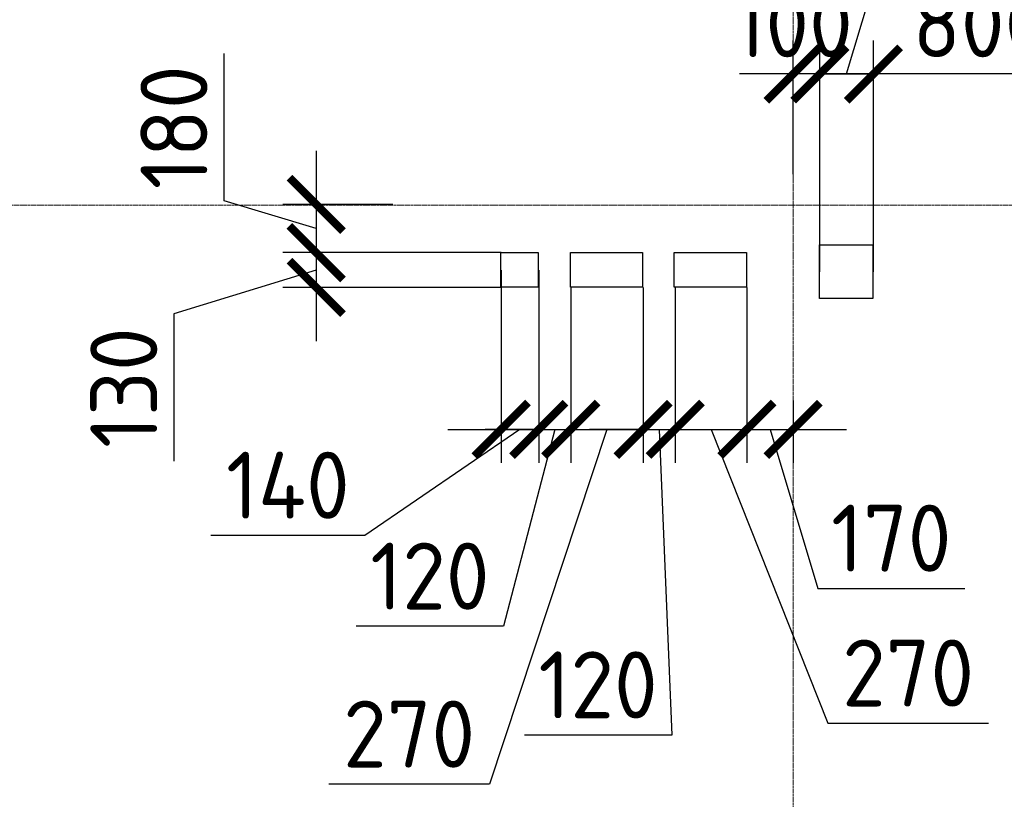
# Model space of a CAD drawing. Header units: millimetres. Extents: x -42044588 to 856694, y -806701 to 941911.
# Tile 923 of 1056: x -184102 to -180424, y -39169 to -36258. Entities that reach past the tile are written whole.
import ezdxf

# ---------------------------------------------------------------- set-up
doc = ezdxf.new("R2010")
doc.units = ezdxf.units.MM
doc.linetypes.add('______5', pattern=[1100, 800, -100, 100, -100])
doc.linetypes.add('осевая', pattern=[50.8, 31.75, -6.35, 6.35, -6.35])
for name, color, linetype, lineweight in [('Оси', 40, '______5', 18), ('Перекрытие ж_бетон', 1, 'Continuous', 30), ('РАЗМЕРЫ', 1, 'Continuous', 9)]:
    doc.layers.add(name, color=color, linetype=linetype, lineweight=lineweight)
doc.styles.add('GOST-2.304_Type-B', font='GOST_Common.ttf')
doc.styles.add('ГОСТ', font='GOST_Common.ttf')
doc.dimstyles.new('СПДС', dxfattribs={"dimscale": 100, "dimtxt": 2.5, "dimasz": 2, "dimexe": 1.25, "dimexo": 0, "dimtad": 1, "dimdec": 0, "dimrnd": 5, "dimtxsty": 'GOST-2.304_Type-B', "dimblk": 'ARCHTICK', "dimcen": 2.5, "dimdle": 2, "dimclrd": 1, "dimclre": 1, "dimclrt": 1, "dimadec": 0, "dimazin": 2, "dimtfac": 0.75, "dimtdec": 0, "dimtmove": 1, "dimatfit": 3, "dimfxl": 0, "dimtolj": 1, "dimarcsym": 0})

# ---------------------------------------------------------------- blocks, each defined once
blk = doc.blocks.new('_ArchTick')
at = {"color": 0, "linetype": 'ByBlock', "const_width": 0.15}
blk.add_lwpolyline([(-0.5, -0.5), (0.5, 0.5)], dxfattribs=at)
blk = doc.blocks.new('*D2181')
at = {"layer": 'DEFPOINTS', "color": 0, "transparency": 16777216}
for p in [(-147763.2, -26994.8), (-194563, -27700), (-147763.2, -44600)]:
    blk.add_point(p, dxfattribs=at)
at = {"layer": 'РАЗМЕРЫ', "color": 1, "lineweight": -2, "transparency": 16777216}
for p, q in [((-194563, -27700), (-194563, -26869.8)), ((-147763.2, -44600), (-147763.2, -26869.8)), ((-194763, -26994.8), (-147563.2, -26994.8))]:
    blk.add_line(p, q, dxfattribs=at)
at = {"layer": 'РАЗМЕРЫ', "color": 1, "lineweight": -2, "transparency": 16777216, "xscale": 200, "yscale": 200, "zscale": 200, "rotation": 180}
blk.add_blockref('_ArchTick', (-194563, -26994.8), dxfattribs=at)
at = {"layer": 'РАЗМЕРЫ', "color": 1, "lineweight": -2, "transparency": 16777216, "xscale": 200, "yscale": 200, "zscale": 200}
blk.add_blockref('_ArchTick', (-147763.2, -26994.8), dxfattribs=at)
at = {"layer": 'РАЗМЕРЫ', "color": 1, "lineweight": 0, "transparency": 16777216, "insert": (-171163.1, -26807.3), "char_height": 250, "attachment_point": 5, "style": 'GOST-2.304_Type-B'}
blk.add_mtext('\\A1;46800', dxfattribs=at)
blk = doc.blocks.new('*D2077')
at = {"layer": 'DEFPOINTS', "color": 0, "transparency": 16777216}
for p in [(-181112.9, -36460.6), (-181112.9, -37200), (-180912.9, -37200)]:
    blk.add_point(p, dxfattribs=at)
at = {"layer": 'РАЗМЕРЫ', "color": 1, "lineweight": -2, "transparency": 16777216}
for p, q in [((-181012.9, -36460.6), (-180909.8, -36116.9)), ((-180909.8, -36116.9), (-180309.8, -36116.9)), ((-181112.9, -37200), (-181112.9, -36335.6)), ((-180912.9, -37200), (-180912.9, -36335.6)), ((-180712.9, -36460.6), (-181312.9, -36460.6))]:
    blk.add_line(p, q, dxfattribs=at)
at = {"layer": 'РАЗМЕРЫ', "color": 1, "lineweight": -2, "transparency": 16777216, "xscale": 200, "yscale": 200, "zscale": 200, "rotation": 180}
blk.add_blockref('_ArchTick', (-181112.9, -36460.6), dxfattribs=at)
at = {"layer": 'РАЗМЕРЫ', "color": 1, "lineweight": -2, "transparency": 16777216, "xscale": 200, "yscale": 200, "zscale": 200}
blk.add_blockref('_ArchTick', (-180912.9, -36460.6), dxfattribs=at)
at = {"layer": 'РАЗМЕРЫ', "color": 1, "lineweight": 0, "transparency": 16777216, "insert": (-180609.8, -35929.4), "char_height": 250, "attachment_point": 5, "style": 'GOST-2.304_Type-B'}
blk.add_mtext('\\A1;200', dxfattribs=at)
blk = doc.blocks.new('*D2078')
at = {"layer": 'DEFPOINTS', "color": 0, "transparency": 16777216}
for p in [(-181212.9, -36460.6), (-181212.9, -36835.3), (-181112.9, -36835.3)]:
    blk.add_point(p, dxfattribs=at)
at = {"layer": 'РАЗМЕРЫ', "color": 1, "lineweight": -2, "transparency": 16777216}
for p, q in [((-181212.9, -36835.3), (-181212.9, -36335.6)), ((-181112.9, -36835.3), (-181112.9, -36335.6)), ((-181212.9, -36460.6), (-181412.9, -36460.6)), ((-181112.9, -36460.6), (-181212.9, -36460.6)), ((-181112.9, -36460.6), (-180912.9, -36460.6))]:
    blk.add_line(p, q, dxfattribs=at)
at = {"layer": 'РАЗМЕРЫ', "color": 1, "lineweight": -2, "transparency": 16777216, "xscale": 200, "yscale": 200, "zscale": 200}
blk.add_blockref('_ArchTick', (-181212.9, -36460.6), dxfattribs=at)
at = {"layer": 'РАЗМЕРЫ', "color": 1, "lineweight": -2, "transparency": 16777216, "xscale": 200, "yscale": 200, "zscale": 200, "rotation": 180}
blk.add_blockref('_ArchTick', (-181112.9, -36460.6), dxfattribs=at)
at = {"layer": 'РАЗМЕРЫ', "color": 1, "lineweight": 0, "transparency": 16777216, "insert": (-181212.9, -36273.1), "char_height": 250, "attachment_point": 5, "style": 'GOST-2.304_Type-B'}
blk.add_mtext('\\A1;100', dxfattribs=at)
blk = doc.blocks.new('*D2079')
at = {"layer": 'DEFPOINTS', "color": 0, "transparency": 16777216}
for p in [(-180912.9, -36460.6), (-180912.9, -36803), (-180112.9, -36803)]:
    blk.add_point(p, dxfattribs=at)
at = {"layer": 'РАЗМЕРЫ', "color": 1, "lineweight": -2, "transparency": 16777216}
for p, q in [((-180912.9, -36803), (-180912.9, -36335.6)), ((-180112.9, -36803), (-180112.9, -36335.6)), ((-179912.9, -36460.6), (-181112.9, -36460.6))]:
    blk.add_line(p, q, dxfattribs=at)
at = {"layer": 'РАЗМЕРЫ', "color": 1, "lineweight": -2, "transparency": 16777216, "xscale": 200, "yscale": 200, "zscale": 200, "rotation": 180}
blk.add_blockref('_ArchTick', (-180912.9, -36460.6), dxfattribs=at)
at = {"layer": 'РАЗМЕРЫ', "color": 1, "lineweight": -2, "transparency": 16777216, "xscale": 200, "yscale": 200, "zscale": 200}
blk.add_blockref('_ArchTick', (-180112.9, -36460.6), dxfattribs=at)
at = {"layer": 'РАЗМЕРЫ', "color": 1, "lineweight": 0, "transparency": 16777216, "insert": (-180512.9, -36273.1), "char_height": 250, "attachment_point": 5, "style": 'GOST-2.304_Type-B'}
blk.add_mtext('\\A1;800', dxfattribs=at)
blk = doc.blocks.new('*D2219')
at = {"layer": 'DEFPOINTS', "color": 0, "transparency": 16777216}
for p in [(-182708.3, -36948), (-182994.3, -37127.9), (-182303.2, -37127.9)]:
    blk.add_point(p, dxfattribs=at)
at = {"layer": 'РАЗМЕРЫ', "color": 1, "lineweight": -2, "transparency": 16777216}
for p, q in [((-183338.1, -36934.8), (-183338.1, -36384.8)), ((-182994.3, -36748), (-182994.3, -37327.9)), ((-182994.3, -37038), (-183338.1, -36934.8)), ((-182708.3, -36948), (-183119.3, -36948)), ((-182303.2, -37127.9), (-183119.3, -37127.9))]:
    blk.add_line(p, q, dxfattribs=at)
at = {"layer": 'РАЗМЕРЫ', "color": 1, "lineweight": -2, "transparency": 16777216, "xscale": 200, "yscale": 200, "zscale": 200}
for p, rotation in [((-182994.3, -36948), 90), ((-182994.3, -37127.9), 270)]:
    blk.add_blockref('_ArchTick', p, dxfattribs=dict(at, rotation=rotation))
at = {"layer": 'РАЗМЕРЫ', "color": 1, "lineweight": 0, "transparency": 16777216, "insert": (-183525.6, -36659.8), "char_height": 250, "attachment_point": 5, "rotation": 90, "style": 'GOST-2.304_Type-B'}
blk.add_mtext('\\A1;180', dxfattribs=at)
blk = doc.blocks.new('*D2220')
at = {"layer": 'DEFPOINTS', "color": 0, "transparency": 16777216}
for p in [(-182303.2, -37127.9), (-182994.3, -37257.9), (-182303.2, -37257.9)]:
    blk.add_point(p, dxfattribs=at)
at = {"layer": 'РАЗМЕРЫ', "color": 1, "lineweight": -2, "transparency": 16777216}
for p, q in [((-182994.3, -36927.9), (-182994.3, -37457.9)), ((-182303.2, -37127.9), (-183119.3, -37127.9)), ((-182994.3, -37192.9), (-183525.6, -37356.9)), ((-182303.2, -37257.9), (-183119.3, -37257.9)), ((-183525.6, -37356.9), (-183525.6, -37906.9))]:
    blk.add_line(p, q, dxfattribs=at)
at = {"layer": 'РАЗМЕРЫ', "color": 1, "lineweight": -2, "transparency": 16777216, "xscale": 200, "yscale": 200, "zscale": 200}
for p, rotation in [((-182994.3, -37127.9), 90), ((-182994.3, -37257.9), 270)]:
    blk.add_blockref('_ArchTick', p, dxfattribs=dict(at, rotation=rotation))
at = {"layer": 'РАЗМЕРЫ', "color": 1, "lineweight": 0, "transparency": 16777216, "insert": (-183713.1, -37631.9), "char_height": 250, "attachment_point": 5, "rotation": 90, "style": 'GOST-2.304_Type-B'}
blk.add_mtext('\\A1;130', dxfattribs=at)
blk = doc.blocks.new('*D2221')
at = {"layer": 'DEFPOINTS', "color": 0, "transparency": 16777216}
for p in [(-182303.2, -37192.9), (-182163.2, -37192.9), (-182163.2, -37787.7)]:
    blk.add_point(p, dxfattribs=at)
at = {"layer": 'РАЗМЕРЫ', "color": 1, "lineweight": -2, "transparency": 16777216}
for p, q in [((-182303.2, -37192.9), (-182303.2, -37912.7)), ((-182163.2, -37192.9), (-182163.2, -37912.7)), ((-182233.2, -37787.7), (-182812.5, -38183.9)), ((-182503.2, -37787.7), (-181963.2, -37787.7)), ((-182812.5, -38183.9), (-183387.5, -38183.9))]:
    blk.add_line(p, q, dxfattribs=at)
at = {"layer": 'РАЗМЕРЫ', "color": 1, "lineweight": -2, "transparency": 16777216, "xscale": 200, "yscale": 200, "zscale": 200, "rotation": 180}
blk.add_blockref('_ArchTick', (-182303.2, -37787.7), dxfattribs=at)
at = {"layer": 'РАЗМЕРЫ', "color": 1, "lineweight": -2, "transparency": 16777216, "xscale": 200, "yscale": 200, "zscale": 200}
blk.add_blockref('_ArchTick', (-182163.2, -37787.7), dxfattribs=at)
at = {"layer": 'РАЗМЕРЫ', "color": 1, "lineweight": 0, "transparency": 16777216, "insert": (-183100, -37996.4), "char_height": 250, "attachment_point": 5, "style": 'GOST-2.304_Type-B'}
blk.add_mtext('\\A1;140', dxfattribs=at)
blk = doc.blocks.new('*D2222')
at = {"layer": 'DEFPOINTS', "color": 0, "transparency": 16777216}
for p in [(-182043.2, -37257.9), (-182163.2, -37330.6), (-182043.2, -37787.7)]:
    blk.add_point(p, dxfattribs=at)
at = {"layer": 'РАЗМЕРЫ', "color": 1, "lineweight": -2, "transparency": 16777216}
for p, q in [((-182043.2, -37257.9), (-182043.2, -37912.7)), ((-182163.2, -37330.6), (-182163.2, -37912.7)), ((-182163.2, -37787.7), (-182363.2, -37787.7)), ((-182103.2, -37787.7), (-182294.6, -38523.3)), ((-182163.2, -37787.7), (-182043.2, -37787.7)), ((-182163.2, -37787.7), (-182043.2, -37787.7)), ((-182043.2, -37787.7), (-181843.2, -37787.7)), ((-182294.6, -38523.3), (-182844.6, -38523.3))]:
    blk.add_line(p, q, dxfattribs=at)
at = {"layer": 'РАЗМЕРЫ', "color": 1, "lineweight": -2, "transparency": 16777216, "xscale": 200, "yscale": 200, "zscale": 200}
blk.add_blockref('_ArchTick', (-182163.2, -37787.7), dxfattribs=at)
at = {"layer": 'РАЗМЕРЫ', "color": 1, "lineweight": -2, "transparency": 16777216, "xscale": 200, "yscale": 200, "zscale": 200, "rotation": 180}
blk.add_blockref('_ArchTick', (-182043.2, -37787.7), dxfattribs=at)
at = {"layer": 'РАЗМЕРЫ', "color": 1, "lineweight": 0, "transparency": 16777216, "insert": (-182569.6, -38335.8), "char_height": 250, "attachment_point": 5, "style": 'GOST-2.304_Type-B'}
blk.add_mtext('\\A1;120', dxfattribs=at)
blk = doc.blocks.new('*D2223')
at = {"layer": 'DEFPOINTS', "color": 0, "transparency": 16777216}
for p in [(-181773.2, -37257.9), (-182043.2, -37391.2), (-181773.2, -37787.7)]:
    blk.add_point(p, dxfattribs=at)
at = {"layer": 'РАЗМЕРЫ', "color": 1, "lineweight": -2, "transparency": 16777216}
for p, q in [((-181773.2, -37257.9), (-181773.2, -37912.7)), ((-182043.2, -37391.2), (-182043.2, -37912.7)), ((-181908.2, -37787.7), (-182347.2, -39113.2)), ((-182243.2, -37787.7), (-181573.2, -37787.7)), ((-182347.2, -39113.2), (-182947.2, -39113.2))]:
    blk.add_line(p, q, dxfattribs=at)
at = {"layer": 'РАЗМЕРЫ', "color": 1, "lineweight": -2, "transparency": 16777216, "xscale": 200, "yscale": 200, "zscale": 200, "rotation": 180}
blk.add_blockref('_ArchTick', (-182043.2, -37787.7), dxfattribs=at)
at = {"layer": 'РАЗМЕРЫ', "color": 1, "lineweight": -2, "transparency": 16777216, "xscale": 200, "yscale": 200, "zscale": 200}
blk.add_blockref('_ArchTick', (-181773.2, -37787.7), dxfattribs=at)
at = {"layer": 'РАЗМЕРЫ', "color": 1, "lineweight": 0, "transparency": 16777216, "insert": (-182647.2, -38925.7), "char_height": 250, "attachment_point": 5, "style": 'GOST-2.304_Type-B'}
blk.add_mtext('\\A1;270', dxfattribs=at)
blk = doc.blocks.new('*D2183')
at = {"layer": 'DEFPOINTS', "color": 0, "transparency": 16777216}
for p in [(-181653.2, -37257.9), (-181773.2, -37379), (-181653.2, -37787.7)]:
    blk.add_point(p, dxfattribs=at)
at = {"layer": 'РАЗМЕРЫ', "color": 1, "lineweight": -2, "transparency": 16777216}
for p, q in [((-181653.2, -37257.9), (-181653.2, -37912.7)), ((-181773.2, -37379), (-181773.2, -37912.7)), ((-181773.2, -37787.7), (-181973.2, -37787.7)), ((-181773.2, -37787.7), (-181653.2, -37787.7)), ((-181773.2, -37787.7), (-181653.2, -37787.7)), ((-181713.2, -37787.7), (-181666.3, -38929.5)), ((-181653.2, -37787.7), (-181453.2, -37787.7)), ((-181666.3, -38929.5), (-182216.3, -38929.5))]:
    blk.add_line(p, q, dxfattribs=at)
at = {"layer": 'РАЗМЕРЫ', "color": 1, "lineweight": -2, "transparency": 16777216, "xscale": 200, "yscale": 200, "zscale": 200}
blk.add_blockref('_ArchTick', (-181773.2, -37787.7), dxfattribs=at)
at = {"layer": 'РАЗМЕРЫ', "color": 1, "lineweight": -2, "transparency": 16777216, "xscale": 200, "yscale": 200, "zscale": 200, "rotation": 180}
blk.add_blockref('_ArchTick', (-181653.2, -37787.7), dxfattribs=at)
at = {"layer": 'РАЗМЕРЫ', "color": 1, "lineweight": 0, "transparency": 16777216, "insert": (-181941.3, -38742), "char_height": 250, "attachment_point": 5, "style": 'GOST-2.304_Type-B'}
blk.add_mtext('\\A1;120', dxfattribs=at)
blk = doc.blocks.new('*D2184')
at = {"layer": 'DEFPOINTS', "color": 0, "transparency": 16777216}
for p in [(-181385.3, -37257.9), (-181653.2, -37521.4), (-181385.3, -37787.7)]:
    blk.add_point(p, dxfattribs=at)
at = {"layer": 'РАЗМЕРЫ', "color": 1, "lineweight": -2, "transparency": 16777216}
for p, q in [((-181385.3, -37257.9), (-181385.3, -37912.7)), ((-181653.2, -37521.4), (-181653.2, -37912.7)), ((-181853.2, -37787.7), (-181185.3, -37787.7)), ((-181519.2, -37787.7), (-181083.2, -38885.2)), ((-181083.2, -38885.2), (-180483.2, -38885.2))]:
    blk.add_line(p, q, dxfattribs=at)
at = {"layer": 'РАЗМЕРЫ', "color": 1, "lineweight": -2, "transparency": 16777216, "xscale": 200, "yscale": 200, "zscale": 200, "rotation": 180}
blk.add_blockref('_ArchTick', (-181653.2, -37787.7), dxfattribs=at)
at = {"layer": 'РАЗМЕРЫ', "color": 1, "lineweight": -2, "transparency": 16777216, "xscale": 200, "yscale": 200, "zscale": 200}
blk.add_blockref('_ArchTick', (-181385.3, -37787.7), dxfattribs=at)
at = {"layer": 'РАЗМЕРЫ', "color": 1, "lineweight": 0, "transparency": 16777216, "insert": (-180783.2, -38697.7), "char_height": 250, "attachment_point": 5, "style": 'GOST-2.304_Type-B'}
blk.add_mtext('\\A1;270', dxfattribs=at)
blk = doc.blocks.new('*D2197')
at = {"layer": 'DEFPOINTS', "color": 0, "transparency": 16777216}
for p in [(-181385.3, -37257.9), (-181212.9, -37679.5), (-181212.9, -37787.7)]:
    blk.add_point(p, dxfattribs=at)
at = {"layer": 'РАЗМЕРЫ', "color": 1, "lineweight": -2, "transparency": 16777216}
for p, q in [((-181385.3, -37257.9), (-181385.3, -37912.7)), ((-181212.9, -37679.5), (-181212.9, -37912.7)), ((-181585.3, -37787.7), (-181012.9, -37787.7)), ((-181299.1, -37787.7), (-181121, -38381.5)), ((-181121, -38381.5), (-180571, -38381.5))]:
    blk.add_line(p, q, dxfattribs=at)
at = {"layer": 'РАЗМЕРЫ', "color": 1, "lineweight": -2, "transparency": 16777216, "xscale": 200, "yscale": 200, "zscale": 200, "rotation": 180}
blk.add_blockref('_ArchTick', (-181385.3, -37787.7), dxfattribs=at)
at = {"layer": 'РАЗМЕРЫ', "color": 1, "lineweight": -2, "transparency": 16777216, "xscale": 200, "yscale": 200, "zscale": 200}
blk.add_blockref('_ArchTick', (-181212.9, -37787.7), dxfattribs=at)
at = {"layer": 'РАЗМЕРЫ', "color": 1, "lineweight": 0, "transparency": 16777216, "insert": (-180846, -38194), "char_height": 250, "attachment_point": 5, "style": 'GOST-2.304_Type-B'}
blk.add_mtext('\\A1;170', dxfattribs=at)
blk = doc.blocks.new('оси2')
at = {"layer": 'Оси', "color": 16, "linetype": 'осевая', "lineweight": 0, "ltscale": 0.25, "transparency": 33554687}
for p, q in [((996995.5, 3375.3), (996995.5, -19317.6)), ((979200, -7292.9), (1032582.1, -7292.9))]:
    blk.add_line(p, q, dxfattribs=at)
blk = doc.blocks.new('блочина другой')
at = {"layer": 'Перекрытие ж_бетон', "color": 4, "lineweight": 30, "ltscale": 100}
blk.add_lwpolyline([(11454, 5454.5), (11254, 5454.5), (11254, 5654.5), (11454, 5654.5)], close=True, dxfattribs=at)
at = {"layer": 'Перекрытие ж_бетон', "color": 4, "lineweight": 30}
for points in [[(10063.7, 5626.6), (10203.7, 5626.6), (10203.7, 5496.6), (10063.7, 5496.6)], [(10323.7, 5626.6), (10593.7, 5626.6), (10593.7, 5496.6), (10323.7, 5496.6)], [(10711.6, 5626.6), (10981.6, 5626.6), (10981.6, 5496.6), (10711.6, 5496.6)]]:
    blk.add_lwpolyline(points, close=True, dxfattribs=at)

msp = doc.modelspace()

# ---------------------------------------------------------------- block references
msp.add_blockref('блочина другой', (-192368.583, -42753.781))
at = {"layer": 'РАЗМЕРЫ'}
msp.add_blockref('оси2', (-1178208.582, -29657.134), dxfattribs=at)

# ---------------------------------------------------------------- texts
note = msp.add_mtext_dynamic_manual_height_columns('\\pi1250;{\\H1.5152x;Общие указания :\\P}1.^IНастоящий подраздел разработан в составе рабочей документации на строительство объекта {\\H2.4344x; }"Строительство жилого комплекса со встроенными помещениями общественного-делового и коммерческого {\\H1.3552x; }назначения по адресу: г. Чита, ул. 1-я Коллективная. Жилой дом со встроенными помещениями {\\H1.71569x; }общественно-делового и коммерческого назначения на первом этаже здания (поз. 3.1)" Решения рабочей {\\H1.69543x; }Документации разработаны на основании:{\\H1.68902x; }\\P-^Iзадания на проектирование, выданного заказчиком;{\\H1.60366x; }\\P-^Iрешений стадии "Проектная Документация (проект №24-04-КР.1)"{\\H1.73211x; }\\Pразработанных ООО "Комплексная проектно-сопроводительная компания", утвержденных заказчиком;{\\H1.6768x; }\\PВ соответствии с требованиями нормативных документов:{\\H1.60773x; }\\P-^IФЗ №184 "О техническом регулировании";{\\H1.63076x; }\\P-^IФЗ №123 "Технический регламент о требованиях пожарной безопасности";{\\H1.62308x; }\\P-^IСП 20.13330.2016 "Нагрузки и воздействия",{\\H1.62564x; }\\P-^IСП 63.13330.2018 "Бетонные и железобетонные конструкции. Основные положения".{\\H1.62479x; }\\P-^IСП 22.13330.2016 "Основания зданий и сооружений";{\\H1.62507x; }\\P-^IСП 45.13330.2017 "Земляные сооружения, основания и фундаменты".{\\H1.62498x; }\\P2.^IПри работах по устройству монолитных конструкций руководствоваться СП 70.13330.2012 {\\H1.62501x; }"Несущие и ограждающие конструкции".{\\H1.625x; }\\P3.^IЗа относительную отметку 0,000 принята отметка чистого пола первого этажа, {\\H1.625x; }соответствующая абсолютной отметке 648,00 в Балтийской системе высот.{\\H1.625x; }\\P4.^IПеречень видов работ, Зля которых необходимо составлять акты освидетельствования скрытых {\\H1.625x; }работ: {\\H1.625x; }\\PБетонные и железобетонные конструкции монолитные:{\\H1.625x; }\\Pармирование; защитные слои,- анкеровка арматуры; установка закладных деталей.{\\H1.625x; }\\PМонтаж сборных железобетонных и бетонных конструкций:{\\H1.625x; }\\Pсварка и антикоррозионное покрыт при отсутствии актов освиветельствования превшествующих {\\H1.625x; }скрытых работ во всех случаях.{\\H1.625x; }\\P1. Железобетонные конструкции разработаны в соответствии СП 22.13330.2016 "Основания зданий и {\\H1.62576x; }сооружений", СП 63.13330.2018 "Бетонные и железобетонные конструкции. Общие положения".{\\H1.62541x; }\\P2. Несущие конструкции здания рассчитаны и запроектированы для данных геологических условий. {\\H1.62486x; }\\P3. Арматура класса А240 и А500С по ГОСТ Р 34028-2016, материал монолитных конструкций ниже нуля - {\\H1.62505x; }бетон тяжелый класса В25 по ГОСТ 26633-2015.{\\H1.62498x; }\\P4. Работы по бетонированию монолитных конструкций вести в соответствии со СП 70.13330.2012 {\\H1.62501x; }"Несущие и ограждающие конструкции".{\\H1.625x; }\\P5. Все строительно-монтажные работы необходимо выполнять в соответствии со СНиП 12-03-2001 {\\H1.625x; }"Безопасность труда в строительстве. Часть 1. Общие требования.", Безопасность труда в строительстве. {\\H1.625x; }Часть 2. Строительное производство". Строительство здания должно производиться в соответствии с {\\H1.625x; }проектом производства работ (ППР).{\\H1.725x; }\\PПри отсутствии ППР производство строительно-монтажных работ запрещается.{\\H1.67917x; }\\P6. Бетон конструкции должны удовлетворять требованиям ГОСТ 26633-2015, ГОСТ 25192-2012.{\\H1.60694x; }\\P7. Бетон следует укладывать в бетонные конструкции горизонтальными слоями одинаковой толщины {\\H1.63102x; }без разрывов, с последовательным направлением укладки в одну сторону во всех слоях.{\\H1.62299x; }\\P8. В начальный период твердения бетон необходимо защищать от попадания атмосферных осадков или {\\H1.62567x; }потерь влаги.{\\H1.62478x; }\\P9. При перерывах в бетонировании устраивать рабочие швы бетонирования. Места рабочих швов {\\H1.62507x; }бетонирования разработать в ППР и согласовать с авторским надзором. С поверхности рабочих швов удалить {\\H1.62498x; }цементную плёнку металлическими щётками с последующей поливкой водой. В рабочем шве устанавливать {\\H1.62501x; }вертикальные сетки из проволоки ячейкой 50x50мм. Поверхность рабочих швов должна быть перпендикулярна {\\H1.625x; }поверхности плиты. При возобновлении бетонирования в шов установить гидроизоляционную прокладку {\\H1.625x; }"Пенебар". {\\H1.625x; }\\P10. Арматурные изделия изготавливать в соответствии с ГОСТ Р 57997-2017, ГОСТ 5264-80, ГОСТ {\\H1.625x; }14098-2014.{\\H1.625x; }\\P11. Плоские сетки и каркасы изготавливать с помощью контактной точечной сварки (кроме оговоренных {\\H1.725x; }случаев).{\\H1.77917x; }\\P12. Расчётные сопротивления сборных соединений и материалы для сборки принимать по табл. Г1, Г2 СП {\\H1.66111x; }52-101-2003.{\\H1.61296x; }\\P13. Стыки арматурных стержней должны иметь длину перепуска (нахлёстка) не менее указанной в {\\H1.72901x; }проекте. В неоговоренных случаях длину стыка рабочей арматуры внахлёстку без сварки принимать по п.8.3.27 {\\H1.67783x; }СП 52-101-2003. {\\H1.60739x; }\\P14. Толщина защитного слоя бетона для рабочей арматуры должна соответствовать значениям, {\\H1.63087x; }указанным в проекте. {\\H1.62304x; }\\PВ неоговоренных случаях принимать не менее 25мм.{\\H1.62565x; }\\P15. Уход за свежеуложенным бетоном начинать сразу после укладки бетонной смеси и осуществлять до {\\H1.62478x; }', width=17417.39614, gutter_width=3176.993, heights=[39809.277, 0], dxfattribs=dict(insert=(-251206.711, -20437.285), char_height=250, attachment_point=1, style='ГОСТ'))
for column, words in zip(note.columns.linked_columns, ['достижения прочности бетона не менее 70% от проектной.\\P\\pi1250;16. Распалубку плит  осуществлять по достижении прочности бетона не менее 80% от проектной.{\\H1.83475x; }\\P17. Два крайних арматурных стержня, расположенных по контуру плиты, привязать ко всем стержням в {\\H1.55574x; }местах пересечений.{\\H1.64809x; }\\P18. В процессе производства работ предусмотреть мероприятия по противопожарной защите и {\\H1.6173x; }контролю за выполнением правил пожарной безопасности на всех этапах строительства.{\\H1.62757x; }\\P19. Все работы Выполнять по проекту производства работ (ППР), согласованному с организациями, {\\H1.72414x; }ответственными за эксплуатацию существующих инженерных сетей и дорог на существующей площадке.{\\H1.67945x; }\\P20. Проект рассчитан на производство работ в период положительных температур. В случае {\\H1.60685x; }выполнения работ при отрицательных температурах необходимо выполнять требования СНиП часть 3 по {\\H1.63105x; }производству работ и ППР.{\\H1.62298x; }\\P21. При минимальной температуре воздуха до минус 15°С допускается:{\\H1.62567x; }\\P - выдерживание бетона в конструкции методом термоса, при предварительном разогреве бетонной {\\H1.62478x; }смеси, {\\H1.62507x; }\\P -форсированный электроразогрев бетона в конструкции с повторным уплотнением.{\\H1.62498x; }\\PПри минимальной температуре воздуха до минус 25°С допускается:{\\H1.62501x; }\\P -обогрев бетона в греющей опалубке с помощью низкотемпературных электронагревателей,{\\H1.625x; }\\P -электродный сквозной прогреб бетона,{\\H1.625x; }\\P -электрообогрев с помощью греющего провода.{\\H1.625x; }']):
    column.text = words

# ---------------------------------------------------------------- dimensions: what is measured, and where the dimension line sits
at = {"layer": 'РАЗМЕРЫ', "lineweight": 0}
for base, p1, p2, picture, middle in [((-147763.178, -26994.779), (-194563.024, -27700.016), (-147763.178, -44600.016), '*D2181', (-171163.101, -26807.279)), ((-181112.925, -36460.62), (-180912.924, -37200.015), (-181112.925, -37200.015), '*D2077', (-180847.299, -35929.37)), ((-180912.924, -36460.62), (-180112.924, -36803.032), (-180912.924, -36803.032), '*D2079', (-180512.924, -36273.12)), ((-181212.925, -37787.708), (-181385.276, -37257.917), (-181212.925, -37679.492), '*D2197', (-181058.475, -38193.958))]:
    dim = msp.add_linear_dim(base=base, p1=p1, p2=p2, dimstyle='СПДС', override={"dimrnd": 5}, dxfattribs=at)
    dim.commit()
    dim.dimension.update_dxf_attribs({"geometry": picture, "text_midpoint": middle})
for base, p1, p2, picture, middle in [((-181212.925, -36460.62), (-181112.925, -36835.335), (-181212.925, -36835.335), '*D2078', (-181212.925, -36460.62)), ((-182163.216, -37787.708), (-182303.216, -37192.917), (-182163.216, -37192.917), '*D2221', (-182875.011, -38183.931)), ((-181773.216, -37787.708), (-182043.216, -37391.152), (-181773.216, -37257.917), '*D2223', (-182409.728, -39113.232)), ((-182043.216, -37787.708), (-182163.216, -37330.61), (-182043.216, -37257.917), '*D2222', (-182357.125, -38523.303)), ((-181653.216, -37787.708), (-181773.216, -37379.045), (-181653.216, -37257.917), '*D2183', (-181728.83, -38929.462)), ((-181385.276, -37787.708), (-181653.216, -37521.367), (-181385.276, -37257.917), '*D2184', (-181020.697, -38885.219))]:
    dim = msp.add_linear_dim(base=base, p1=p1, p2=p2, dimstyle='СПДС', override={"dimrnd": 5}, dxfattribs=at)
    dim.commit()
    dim.dimension.update_dxf_attribs({"geometry": picture, "text_midpoint": middle, "dimtype": 160})
dim = msp.add_linear_dim(base=(-182994.345, -37127.917), p1=(-182708.276, -36948.015), p2=(-182303.216, -37127.917), angle=90, dimstyle='СПДС', override={"dimrnd": 5}, dxfattribs=at)
dim.commit()
dim.dimension.update_dxf_attribs({"geometry": '*D2219', "text_midpoint": (-183525.595, -36872.341)})
dim = msp.add_linear_dim(base=(-182994.345, -37257.917), p1=(-182303.216, -37127.917), p2=(-182303.216, -37257.917), angle=90, dimstyle='СПДС', override={"dimrnd": 5}, dxfattribs=at)
dim.commit()
dim.dimension.update_dxf_attribs({"geometry": '*D2220', "text_midpoint": (-183525.595, -37419.424), "dimtype": 160})

doc.saveas('drawing.dxf')
